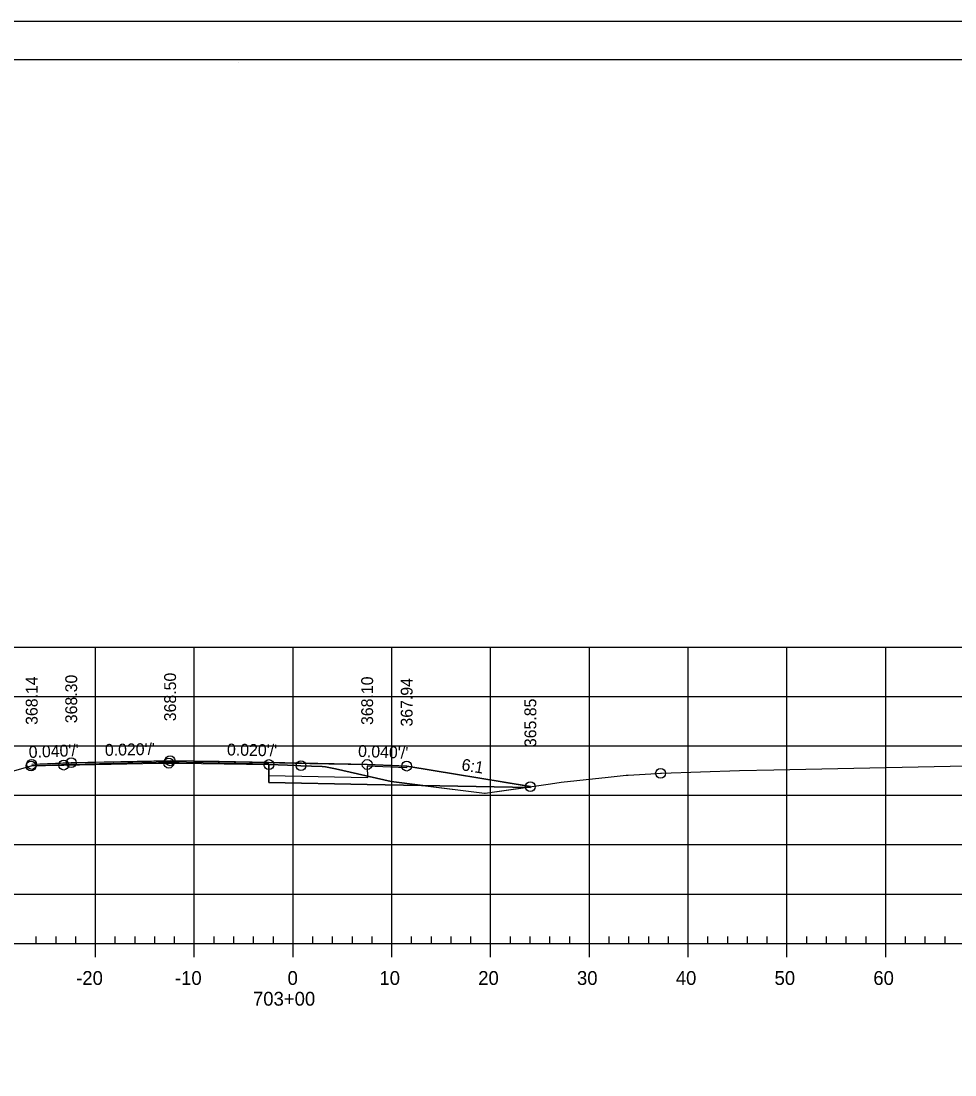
# Model space of a CAD drawing. Extents: x 1359801 to 1362404, y 372415 to 374228.
# Drawn here: x 1361176.2 to 1361270.7, y 372841.3 to 372947.9 of the extents above; entities that cross this region are included whole.
import ezdxf

# ---------------------------------------------------------------- set-up
doc = ezdxf.new("R2010")
doc.units = 0
for name, color, linetype in [('S_DRG_PT_SYM', 7, 'Continuous'), ('S_ELECTRIC_UTILITIES_ANNOT', 7, 'Continuous'), ('S_IRON_PIN', 7, 'Continuous'), ('S_MAILBOX', 7, 'Continuous'), ('S_PRIMARY_CTL', 7, 'Continuous'), ('S_SANITARY_SEWER', 7, 'Continuous'), ('S_SHOULDER', 7, 'Continuous'), ('S_UNDERGROUND_CABLE', 7, 'Continuous'), ('S_UTL_PT_SYM', 7, 'Continuous'), ('S_WATER_UTILITIES', 7, 'Continuous')]:
    doc.layers.add(name, color=color, linetype=linetype)

msp = doc.modelspace()

# ---------------------------------------------------------------- linework, layer by layer
at = {"layer": 'S_DRG_PT_SYM'}
msp.add_lwpolyline([(1361167.16, 372869.69), (1361177.18, 372872.54), (1361180.06, 372872.62), (1361180.49, 372872.63), (1361190.07, 372872.81), (1361191.13, 372872.83), (1361192.19, 372872.81), (1361201.26, 372872.68), (1361204.1, 372872.59), (1361204.51, 372872.57), (1361206.64, 372872.48), (1361206.98, 372872.46), (1361207.99, 372872.24), (1361213.63, 372870.98), (1361223.1, 372869.79), (1361223.17, 372869.78), (1361229.76, 372870.74), (1361230.85, 372870.91), (1361235.61, 372871.42), (1361237.42, 372871.61), (1361237.64, 372871.62), (1361240.51, 372871.78), (1361240.91, 372871.8), (1361240.99, 372871.81), (1361248.9, 372872.08), (1361252.39, 372872.15), (1361275.1, 372872.61)], dxfattribs=at)
at = {"layer": 'S_ELECTRIC_UTILITIES_ANNOT'}
for p, q in [((1361201.26, 372872.68), (1361201.26, 372872.71)), ((1361201.26, 372872.68), (1361201.26, 372870.88)), ((1361227.24, 372870.37), (1361216.84, 372870.58)), ((1361216.84, 372870.58), (1361216.84, 372870.58)), ((1361227.24, 372870.37), (1361227.25, 372870.37))]:
    msp.add_line(p, q, dxfattribs=at)
for points in [[(1361201.26, 372872.71), (1361191.26, 372872.91), (1361181.25, 372872.7), (1361177.26, 372872.54)], [(1361177.26, 372872.54), (1361180.06, 372872.62), (1361180.49, 372872.63), (1361190.07, 372872.81), (1361191.13, 372872.83), (1361192.19, 372872.81), (1361201.26, 372872.68)], [(1361201.26, 372872.68), (1361201.26, 372872.68)], [(1361213.63, 372870.98), (1361207.99, 372872.24), (1361206.98, 372872.46), (1361206.64, 372872.48), (1361204.51, 372872.57), (1361204.1, 372872.59), (1361201.26, 372872.68)], [(1361201.26, 372870.88), (1361211.22, 372870.68), (1361216.84, 372870.58), (1361213.63, 372870.98)], [(1361216.84, 372870.58), (1361223.1, 372869.79), (1361223.17, 372869.78), (1361227.24, 372870.37)], [(1361227.25, 372870.37), (1361227.25, 372870.37), (1361227.24, 372870.37)]]:
    msp.add_lwpolyline(points, dxfattribs=at)
at = {"layer": 'S_MAILBOX'}
for p, q in [((1361058.71, 372884.58), (1361348.71, 372884.58)), ((1361058.71, 372884.58), (1361348.71, 372884.58)), ((1361183.71, 372854.58), (1361183.71, 372884.58)), ((1361183.71, 372854.58), (1361183.71, 372884.58)), ((1361193.71, 372854.58), (1361193.71, 372884.58)), ((1361193.71, 372854.58), (1361193.71, 372884.58)), ((1361203.71, 372854.58), (1361203.71, 372884.58)), ((1361203.71, 372854.58), (1361203.71, 372884.58)), ((1361213.71, 372854.58), (1361213.71, 372884.58)), ((1361213.71, 372854.58), (1361213.71, 372884.58)), ((1361223.71, 372854.58), (1361223.71, 372884.58)), ((1361223.71, 372854.58), (1361223.71, 372884.58)), ((1361233.71, 372854.58), (1361233.71, 372884.58)), ((1361233.71, 372854.58), (1361233.71, 372884.58)), ((1361243.71, 372854.58), (1361243.71, 372884.58)), ((1361243.71, 372854.58), (1361243.71, 372884.58)), ((1361253.71, 372854.58), (1361253.71, 372884.58)), ((1361253.71, 372854.58), (1361253.71, 372884.58)), ((1361263.71, 372854.58), (1361263.71, 372884.58)), ((1361263.71, 372854.58), (1361263.71, 372884.58)), ((1361058.71, 372879.58), (1361348.71, 372879.58)), ((1361058.71, 372879.58), (1361348.71, 372879.58)), ((1361058.71, 372874.58), (1361348.71, 372874.58)), ((1361058.71, 372874.58), (1361348.71, 372874.58)), ((1361058.71, 372869.58), (1361348.71, 372869.58)), ((1361058.71, 372869.58), (1361348.71, 372869.58)), ((1361058.71, 372864.58), (1361348.71, 372864.58)), ((1361058.71, 372864.58), (1361348.71, 372864.58)), ((1361058.71, 372859.58), (1361348.71, 372859.58)), ((1361058.71, 372859.58), (1361348.71, 372859.58)), ((1361058.71, 372854.58), (1361348.71, 372854.58)), ((1361058.71, 372854.58), (1361348.71, 372854.58))]:
    msp.add_line(p, q, dxfattribs=at)
at = {"layer": 'S_SANITARY_SEWER'}
for points in [[(1361177.25, 372872.72), (1361181.13, 372872.86), (1361181.25, 372872.87), (1361181.78, 372872.88), (1361191.26, 372873.07), (1361196.11, 372872.98), (1361196.21, 372872.98), (1361205.42, 372872.8), (1361211.21, 372872.69), (1361211.26, 372872.68), (1361215.21, 372872.53), (1361215.42, 372872.49), (1361224.89, 372870.92), (1361225.03, 372870.9), (1361227.73, 372870.45)], [(1361215.21, 372872.53), (1361211.21, 372872.69), (1361196.21, 372872.98), (1361191.26, 372873.07), (1361181.25, 372872.87), (1361177.25, 372872.7)]]:
    msp.add_lwpolyline(points, dxfattribs=at)
at = {"layer": 'S_SHOULDER'}
for p, q in [((1361033.31, 372947.94), (1361366.64, 372947.94)), ((1361227.73, 372870.36), (1361227.74, 372870.45))]:
    msp.add_line(p, q, dxfattribs=at)
for points in [[(1361033.3, 372947.94), (1361366.64, 372947.94), (1361366.64, 372734.6), (1361033.3, 372734.6)], [(1361279.63, 372944.04), (1361279.63, 372934.16), (1361315.36, 372934.16), (1361315.36, 372931.24), (1361338.56, 372931.24), (1361338.56, 372906.91), (1361361.89, 372906.91), (1361361.89, 372738.58), (1361045.71, 372738.58), (1361045.71, 372944.04)]]:
    msp.add_lwpolyline(points, close=True, dxfattribs=at)
for points in [[(1361227.73, 372870.45), (1361215.21, 372872.53), (1361215.19, 372872.36), (1361211.2, 372872.52)], [(1361211.2, 372872.52), (1361211.23, 372871.35), (1361201.26, 372871.55)], [(1361201.26, 372871.55), (1361201.26, 372870.88), (1361211.22, 372870.68), (1361227.73, 372870.36)], [(1361215.2, 372872.36), (1361211.2, 372872.52)]]:
    msp.add_lwpolyline(points, dxfattribs=at)
for centre in [(1361177.18, 372872.54), (1361177.25, 372872.7), (1361180.49, 372872.63), (1361181.25, 372872.87), (1361191.13, 372872.83), (1361191.26, 372873.07), (1361201.26, 372872.68), (1361204.51, 372872.57), (1361211.21, 372872.69), (1361215.21, 372872.53), (1361240.91, 372871.8), (1361227.73, 372870.45)]:
    msp.add_circle(centre, 0.5, dxfattribs=at)
at = {"layer": 'S_UNDERGROUND_CABLE'}
msp.add_line((1361227.74, 372870.45), (1361227.73, 372870.36), dxfattribs=at)
msp.add_lwpolyline([(1361227.73, 372870.36), (1361211.22, 372870.68), (1361201.26, 372870.88), (1361201.26, 372872.71), (1361191.26, 372872.91), (1361181.25, 372872.7), (1361177.25, 372872.54)], dxfattribs=at)
at = {"layer": 'S_UTL_PT_SYM'}
for p, q in [((1361045.71, 372944.04), (1361361.89, 372944.04)), ((1361198.23, 372943.78), (1361198.23, 372943.78)), ((1361198.23, 372943.78), (1361198.23, 372943.78))]:
    msp.add_line(p, q, dxfattribs=at)
at = {"layer": 'S_WATER_UTILITIES'}
for p, q in [((1361058.71, 372854.58), (1361348.71, 372854.58)), ((1361177.71, 372854.58), (1361177.71, 372855.28)), ((1361179.71, 372854.58), (1361179.71, 372855.28)), ((1361181.71, 372854.58), (1361181.71, 372855.28)), ((1361183.71, 372853.18), (1361183.71, 372854.58)), ((1361185.71, 372854.58), (1361185.71, 372855.28)), ((1361187.71, 372854.58), (1361187.71, 372855.28)), ((1361189.71, 372854.58), (1361189.71, 372855.28)), ((1361191.71, 372854.58), (1361191.71, 372855.28)), ((1361193.71, 372853.18), (1361193.71, 372854.58)), ((1361195.71, 372854.58), (1361195.71, 372855.28)), ((1361197.71, 372854.58), (1361197.71, 372855.28)), ((1361199.71, 372854.58), (1361199.71, 372855.28)), ((1361201.71, 372854.58), (1361201.71, 372855.28)), ((1361203.71, 372853.18), (1361203.71, 372854.58)), ((1361205.71, 372854.58), (1361205.71, 372855.28)), ((1361207.71, 372854.58), (1361207.71, 372855.28)), ((1361209.71, 372854.58), (1361209.71, 372855.28)), ((1361211.71, 372854.58), (1361211.71, 372855.28)), ((1361213.71, 372853.18), (1361213.71, 372854.58)), ((1361215.71, 372854.58), (1361215.71, 372855.28)), ((1361217.71, 372854.58), (1361217.71, 372855.28)), ((1361219.71, 372854.58), (1361219.71, 372855.28)), ((1361221.71, 372854.58), (1361221.71, 372855.28)), ((1361223.71, 372853.18), (1361223.71, 372854.58)), ((1361225.71, 372854.58), (1361225.71, 372855.28)), ((1361227.71, 372854.58), (1361227.71, 372855.28)), ((1361229.71, 372854.58), (1361229.71, 372855.28)), ((1361231.71, 372854.58), (1361231.71, 372855.28)), ((1361233.71, 372853.18), (1361233.71, 372854.58)), ((1361235.71, 372854.58), (1361235.71, 372855.28)), ((1361237.71, 372854.58), (1361237.71, 372855.28)), ((1361239.71, 372854.58), (1361239.71, 372855.28)), ((1361241.71, 372854.58), (1361241.71, 372855.28)), ((1361243.71, 372853.18), (1361243.71, 372854.58)), ((1361245.71, 372854.58), (1361245.71, 372855.28)), ((1361247.71, 372854.58), (1361247.71, 372855.28)), ((1361249.71, 372854.58), (1361249.71, 372855.28)), ((1361251.71, 372854.58), (1361251.71, 372855.28)), ((1361253.71, 372853.18), (1361253.71, 372854.58)), ((1361255.71, 372854.58), (1361255.71, 372855.28)), ((1361257.71, 372854.58), (1361257.71, 372855.28)), ((1361259.71, 372854.58), (1361259.71, 372855.28)), ((1361261.71, 372854.58), (1361261.71, 372855.28)), ((1361263.71, 372853.18), (1361263.71, 372854.58)), ((1361265.71, 372854.58), (1361265.71, 372855.28)), ((1361267.71, 372854.58), (1361267.71, 372855.28)), ((1361269.71, 372854.58), (1361269.71, 372855.28))]:
    msp.add_line(p, q, dxfattribs=at)

# ---------------------------------------------------------------- texts
at = {"layer": 'S_IRON_PIN'}
for s, rotation, p in [('368.14', 90, (1361177.85, 372876.7)), ('368.30', 90, (1361181.85, 372876.87)), ('368.50', 90, (1361191.86, 372877.07)), ('368.10', 90, (1361211.81, 372876.69)), ('367.94', 90, (1361215.81, 372876.53)), ('365.85', 90, (1361228.33, 372874.45)), ("0.040'/'", 2.2919, (1361176.97, 372873.35)), ("0.020'/'", 1.2209, (1361184.67, 372873.56)), ("0.020'/'", 358.8849, (1361197.01, 372873.61)), ("0.040'/'", 357.7378, (1361210.27, 372873.47)), ('6:1', 350.5676, (1361220.7, 372872.12))]:
    msp.add_text(s, height=1.2, rotation=rotation, dxfattribs=at).set_placement(p)
at = {"layer": 'S_PRIMARY_CTL'}
for s, p in [('-20', (1361181.75, 372850.38)), ('-10', (1361191.75, 372850.38)), ('0', (1361203.15, 372850.38)), ('10', (1361212.45, 372850.38)), ('20', (1361222.45, 372850.38)), ('30', (1361232.45, 372850.38)), ('40', (1361242.45, 372850.38)), ('50', (1361252.45, 372850.38)), ('60', (1361262.45, 372850.38)), ('703+00', (1361199.65, 372848.28))]:
    msp.add_text(s, height=1.4, dxfattribs=at).set_placement(p)
at = {"layer": 'S_SHOULDER'}
msp.add_text('+', height=0.1, dxfattribs=at).set_placement((1361248.85, 372872.03))

doc.saveas('drawing.dxf')
